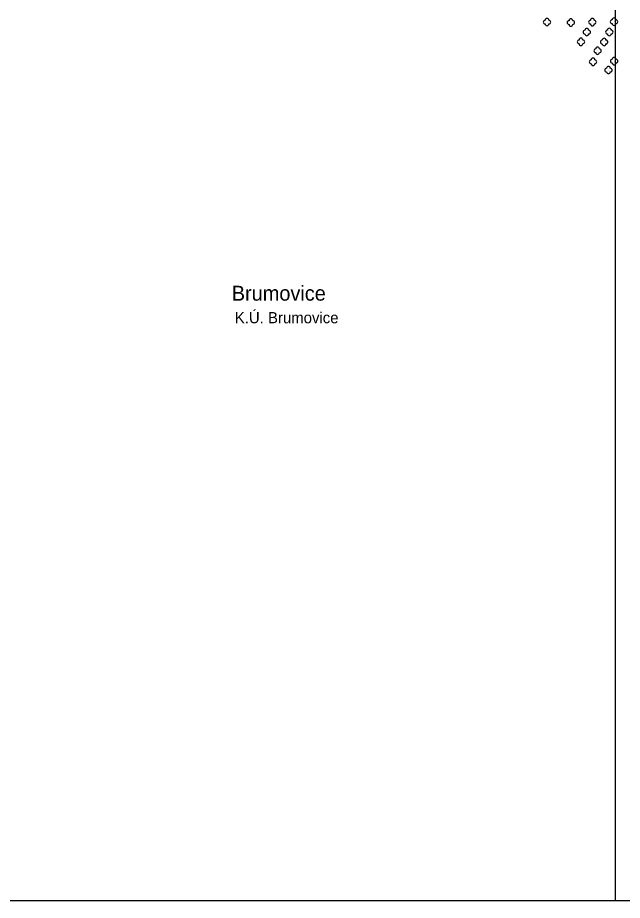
# Model space of a CAD drawing. Extents: x -582188 to -561562, y -1187250 to -1183500.
# Drawn here: x -580785.6 to -580623.1, y -1187250 to -1187012.6 of the extents above; entities that cross this region are included whole.
import ezdxf

# ---------------------------------------------------------------- set-up
doc = ezdxf.new("R2010")
doc.units = 0
for name, color, linetype in [('NÁZEV_K_Ú', 7, 'Continuous'), ('NÁZVY_SÍDEL_JEDNOTKY', 7, 'Continuous'), ('RÁMY_ML', 7, 'Continuous'), ('ZELEŇ', 7, 'Continuous')]:
    doc.layers.add(name, color=color, linetype=linetype)

msp = doc.modelspace()

# ---------------------------------------------------------------- linework, layer by layer
at = {"layer": 'RÁMY_ML'}
for points in [[(-580937.5, -1187000), (-580937.5, -1187250), (-580625, -1187250), (-580625, -1187000)], [(-580625, -1187250), (-580312.5, -1187250)]]:
    msp.add_lwpolyline(points, dxfattribs=at)
at = {"layer": 'ZELEŇ'}
for centre in [(-580643.38, -1187013.81), (-580636.97, -1187013.94), (-580631.19, -1187013.82), (-580625.37, -1187013.71), (-580632.69, -1187016.5), (-580626.64, -1187016.49), (-580634.26, -1187019.14), (-580628.03, -1187019.17), (-580629.79, -1187021.52), (-580631.01, -1187024.5), (-580625.35, -1187024.31), (-580626.87, -1187026.72)]:
    msp.add_circle(centre, 0.0005, dxfattribs=at)
for centre, start, end in [((-580643.88, -1187013.81), 89.99999, 269.99999), ((-580643.38, -1187013.31), 0, 179.99999), ((-580643.38, -1187014.31), 179.99999, 359.99999), ((-580642.88, -1187013.81), 270, 89.99999), ((-580637.47, -1187013.94), 89.99999, 269.99999), ((-580636.97, -1187013.44), 0, 179.99999), ((-580636.97, -1187014.44), 179.99999, 359.99999), ((-580636.47, -1187013.94), 270, 89.99999), ((-580631.69, -1187013.82), 89.99999, 269.99999), ((-580631.19, -1187013.32), 0, 179.99999), ((-580631.19, -1187014.32), 179.99999, 359.99999), ((-580630.69, -1187013.82), 270, 89.99999), ((-580625.87, -1187013.71), 89.99999, 269.99999), ((-580625.37, -1187013.21), 0, 179.99999), ((-580625.37, -1187014.21), 179.99999, 359.99999), ((-580624.87, -1187013.71), 270, 89.99999), ((-580633.19, -1187016.5), 89.99999, 269.99999), ((-580632.69, -1187016), 0, 179.99999), ((-580632.69, -1187017), 179.99999, 359.99999), ((-580632.19, -1187016.5), 270, 89.99999), ((-580627.14, -1187016.49), 89.99999, 269.99999), ((-580626.64, -1187015.99), 0, 179.99999), ((-580626.64, -1187016.99), 179.99999, 359.99999), ((-580626.14, -1187016.49), 270, 89.99999), ((-580634.76, -1187019.14), 89.99999, 269.99999), ((-580634.26, -1187018.64), 0, 179.99999), ((-580634.26, -1187019.64), 179.99999, 359.99999), ((-580633.76, -1187019.14), 270, 89.99999), ((-580628.53, -1187019.17), 89.99999, 269.99999), ((-580628.03, -1187018.67), 0, 179.99999), ((-580628.03, -1187019.67), 179.99999, 359.99999), ((-580627.53, -1187019.17), 270, 89.99999), ((-580630.29, -1187021.52), 89.99999, 269.99999), ((-580629.79, -1187021.02), 0, 179.99999), ((-580629.79, -1187022.02), 179.99999, 359.99999), ((-580629.29, -1187021.52), 270, 89.99999), ((-580631.51, -1187024.5), 89.99999, 269.99999), ((-580631.01, -1187024), 0, 179.99999), ((-580630.51, -1187024.5), 270, 89.99999), ((-580625.85, -1187024.31), 89.99999, 269.99999), ((-580625.35, -1187023.81), 0, 179.99999), ((-580624.85, -1187024.31), 270, 89.99999), ((-580631.01, -1187025), 179.99999, 359.99999), ((-580627.37, -1187026.72), 89.99999, 269.99999), ((-580626.87, -1187026.22), 0, 179.99999), ((-580626.37, -1187026.72), 270, 89.99999), ((-580625.35, -1187024.81), 179.99999, 359.99999), ((-580626.87, -1187027.22), 179.99999, 359.99999)]:
    msp.add_arc(centre, 0.5, start, end, dxfattribs=at)

# ---------------------------------------------------------------- texts
at = {"layer": 'NÁZEV_K_Ú'}
msp.add_text('K.Ú. Brumovice', height=3, dxfattribs=at).set_placement((-580727.27, -1187094.81))
at = {"layer": 'NÁZVY_SÍDEL_JEDNOTKY'}
msp.add_text('Brumovice', height=4, dxfattribs=at).set_placement((-580728.08, -1187088.73))

doc.saveas('drawing.dxf')
